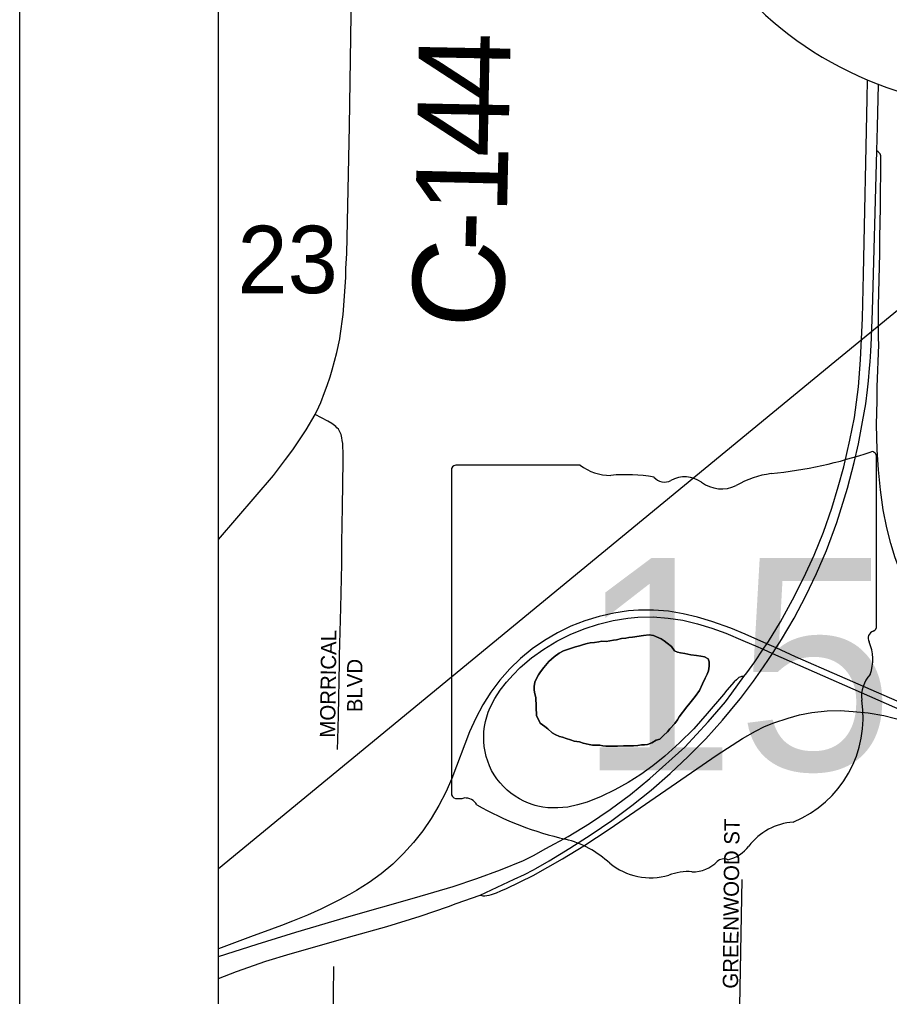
# Model space of a CAD drawing. Extents: x 0 to 68, y 0 to 52.9.
# Drawn here: x 24.501 to 25.022, y 19.889 to 20.474 of the extents above; entities that cross this region are included whole.
import ezdxf

# ---------------------------------------------------------------- set-up
doc = ezdxf.new("R2010")
doc.units = 0
for name, color, linetype in [('Default', 7, 'Continuous'), ('GM_X_County_Road', 7, 'Continuous'), ('GM_X_County_Road_Text', 7, 'Continuous'), ('GM_X_Minor_Lake', 7, 'Continuous'), ('GM_X_State_Route', 7, 'Continuous'), ('GM_X_State_Shield', 7, 'Continuous'), ('SH_Data', 7, 'Continuous')]:
    doc.layers.add(name, color=color, linetype=linetype)

msp = doc.modelspace()

# ---------------------------------------------------------------- linework, layer by layer
at = {"layer": 'Default'}
msp.add_line((24.62058, 14.1085), (24.62058, 20.86142), dxfattribs=at)
for points in [[(24.62058, 19.96571), (24.98945, 20.26939), (25.45371, 20.65004), (25.56044, 20.73802), (25.63412, 20.79854), (25.65848, 20.81858), (25.67713, 20.83417), (25.6891, 20.84475), (25.70121, 20.85575), (25.70724, 20.86142)], [(24.69174, 20.03705), (24.69197, 20.04307), (24.69233, 20.05733), (24.69299, 20.08886)], [(24.9329, 20.06759), (24.94083, 20.078), (24.94493, 20.08386)], [(24.86482, 20.00113), (24.86789, 20.0034), (24.87955, 20.01276), (24.89084, 20.02257), (24.90173, 20.03282), (24.91221, 20.04349), (24.92223, 20.05459), (24.93177, 20.0661), (24.9329, 20.06759)], [(24.9323, 19.87253), (24.93402, 19.95921)], [(24.68831, 19.81333), (24.68847, 19.82136), (24.68953, 19.90708)]]:
    msp.add_lwpolyline(points, dxfattribs=at)
at = {"layer": 'GM_X_County_Road'}
for points in [[(24.67836, 20.23769), (24.68065, 20.24228), (24.68176, 20.24486), (24.68405, 20.25083), (24.68551, 20.255), (24.68731, 20.26008), (24.68863, 20.26439), (24.69134, 20.27476), (24.69308, 20.28282), (24.69336, 20.2847), (24.69523, 20.29758), (24.69667, 20.31971), (24.69683, 20.32498), (24.69728, 20.33399), (24.6989, 20.4102), (24.70113, 20.55699), (24.70193, 20.60824)], [(24.62058, 20.16278), (24.65342, 20.20114), (24.66063, 20.21063), (24.66506, 20.21647), (24.67307, 20.22841), (24.67836, 20.23769)], [(24.69299, 20.08886), (24.69305, 20.09306), (24.6937, 20.12181), (24.69433, 20.14818), (24.69439, 20.16077), (24.69473, 20.18234), (24.69523, 20.20981), (24.69524, 20.21264), (24.69515, 20.21536), (24.69496, 20.2178), (24.69492, 20.22018), (24.69463, 20.22212), (24.69442, 20.22365), (24.69394, 20.2256), (24.69317, 20.22727), (24.69227, 20.2288), (24.69141, 20.22968), (24.69067, 20.23047), (24.68837, 20.23227), (24.68599, 20.23356), (24.67836, 20.23769)]]:
    msp.add_lwpolyline(points, dxfattribs=at)
at = {"layer": 'GM_X_Minor_Lake'}
for points in [[(24.91418, 20.08696), (24.91423, 20.08952), (24.91353, 20.09137), (24.91136, 20.09251), (24.90917, 20.09292), (24.90661, 20.09334), (24.90332, 20.09377), (24.89967, 20.09458), (24.89711, 20.095), (24.89528, 20.0954), (24.89347, 20.09617), (24.89169, 20.09877), (24.88916, 20.10066), (24.88736, 20.10216), (24.88555, 20.1033), (24.88263, 20.10446), (24.88082, 20.10523), (24.87826, 20.10564), (24.87495, 20.10535), (24.86833, 20.10438), (24.86613, 20.10406), (24.86429, 20.10373), (24.86172, 20.10341), (24.85877, 20.10274), (24.85693, 20.10241), (24.85472, 20.10209), (24.85252, 20.10177), (24.84995, 20.10182), (24.84811, 20.10149), (24.84554, 20.10117), (24.84297, 20.10086), (24.84113, 20.10053), (24.83891, 20.09984), (24.8367, 20.09916), (24.83412, 20.09848), (24.83191, 20.09779), (24.83006, 20.09709), (24.8271, 20.09605), (24.82451, 20.09464), (24.82153, 20.0925), (24.81817, 20.08963), (24.81517, 20.08603), (24.81328, 20.0835), (24.81215, 20.08169), (24.81101, 20.07988), (24.80986, 20.07734), (24.80944, 20.07478), (24.8094, 20.07295), (24.80973, 20.07111), (24.81041, 20.06817)], [(24.81041, 20.06817), (24.80973, 20.07111), (24.8094, 20.07295), (24.80944, 20.07478), (24.80986, 20.07734), (24.81101, 20.07988), (24.81215, 20.08169), (24.81328, 20.0835), (24.81517, 20.08603), (24.81817, 20.08963), (24.82153, 20.0925), (24.82451, 20.09464), (24.8271, 20.09605), (24.83006, 20.09709), (24.83191, 20.09779), (24.83412, 20.09848), (24.8367, 20.09916), (24.83891, 20.09984), (24.84113, 20.10053), (24.84297, 20.10086), (24.84554, 20.10117), (24.84811, 20.10149), (24.84995, 20.10182), (24.85252, 20.10177), (24.85472, 20.10209), (24.85693, 20.10241), (24.85877, 20.10274), (24.86172, 20.10341), (24.86429, 20.10373), (24.86613, 20.10406), (24.86833, 20.10438), (24.87495, 20.10535), (24.87826, 20.10564), (24.88082, 20.10523), (24.88263, 20.10446), (24.88555, 20.1033), (24.88736, 20.10216), (24.88916, 20.10066), (24.89169, 20.09877), (24.89347, 20.09617), (24.89528, 20.0954), (24.89711, 20.095), (24.89967, 20.09458), (24.90332, 20.09377), (24.90661, 20.09334), (24.90917, 20.09292), (24.91136, 20.09251), (24.91353, 20.09137), (24.91423, 20.08952), (24.91418, 20.08696), (24.91375, 20.08403), (24.91298, 20.08221), (24.91183, 20.07967), (24.9103, 20.0764), (24.90838, 20.07241), (24.90574, 20.0688), (24.90273, 20.06483), (24.90085, 20.06267), (24.89633, 20.05653), (24.89519, 20.05472), (24.89368, 20.05255), (24.89068, 20.04931), (24.88918, 20.04751), (24.88694, 20.04536), (24.88469, 20.0432), (24.88248, 20.04252), (24.87988, 20.0411), (24.8773, 20.04005), (24.87546, 20.03973), (24.87363, 20.03976), (24.87142, 20.03944), (24.86885, 20.03913), (24.86591, 20.03919), (24.86298, 20.03925), (24.85931, 20.03895), (24.85674, 20.03901), (24.85455, 20.03905), (24.85235, 20.03909), (24.85051, 20.03913), (24.84869, 20.03953), (24.84686, 20.03957), (24.84429, 20.03962), (24.84247, 20.04003), (24.84064, 20.04043), (24.83882, 20.04083), (24.83663, 20.04161), (24.83334, 20.04204), (24.83116, 20.04282), (24.82861, 20.04361), (24.82642, 20.04438), (24.8246, 20.04479), (24.82206, 20.04594), (24.82024, 20.04707), (24.81772, 20.04933), (24.81592, 20.05083), (24.81303, 20.05272), (24.81233, 20.05457), (24.81092, 20.05716), (24.81041, 20.06817)], [(24.81041, 20.06817), (24.81092, 20.05716), (24.81233, 20.05457), (24.81303, 20.05272), (24.81592, 20.05083), (24.81772, 20.04933), (24.82024, 20.04707), (24.82206, 20.04594), (24.8246, 20.04479), (24.82642, 20.04438), (24.82861, 20.04361), (24.83116, 20.04282), (24.83334, 20.04204), (24.83663, 20.04161), (24.83882, 20.04083), (24.84064, 20.04043), (24.84247, 20.04003), (24.84429, 20.03962), (24.84686, 20.03957), (24.84869, 20.03953), (24.85051, 20.03913), (24.85235, 20.03909), (24.85455, 20.03905), (24.85674, 20.03901), (24.85931, 20.03895), (24.86298, 20.03925), (24.86591, 20.03919), (24.86885, 20.03913), (24.87142, 20.03944), (24.87363, 20.03976), (24.87546, 20.03973), (24.8773, 20.04005), (24.87988, 20.0411), (24.88248, 20.04252), (24.88469, 20.0432), (24.88694, 20.04536), (24.88918, 20.04751), (24.89068, 20.04931), (24.89368, 20.05255), (24.89519, 20.05472), (24.89633, 20.05653), (24.90085, 20.06267), (24.90273, 20.06483), (24.90574, 20.0688), (24.90838, 20.07241), (24.9103, 20.0764), (24.91183, 20.07967), (24.91298, 20.08221), (24.91375, 20.08403), (24.91418, 20.08696)]]:
    msp.add_lwpolyline(points, dxfattribs=at)
at = {"layer": 'GM_X_State_Route'}
for points in [[(24.81012, 20.00358), (24.80884, 20.00392), (24.80602, 20.0049), (24.80327, 20.00612), (24.80061, 20.00751), (24.79804, 20.00907), (24.7956, 20.01083), (24.79328, 20.01274), (24.7911, 20.0148), (24.78905, 20.01702), (24.7872, 20.01938), (24.78552, 20.02186), (24.78401, 20.02446), (24.78274, 20.02718), (24.78165, 20.02998), (24.78076, 20.03285), (24.78009, 20.03578), (24.77962, 20.03874), (24.77935, 20.04174), (24.77927, 20.04475), (24.77941, 20.04774), (24.77975, 20.05073), (24.78029, 20.05369), (24.78105, 20.05658), (24.78199, 20.05943), (24.78312, 20.06221), (24.78586, 20.06755), (24.78915, 20.07258), (24.79284, 20.07734), (24.79683, 20.08183), (24.8011, 20.08607), (24.80795, 20.09193), (24.81528, 20.09719), (24.82299, 20.10185), (24.83104, 20.10592), (24.83938, 20.10932), (24.84796, 20.11209), (24.85672, 20.11422), (24.86562, 20.11568), (24.8716, 20.11622), (24.8806, 20.11638), (24.88959, 20.11575), (24.8985, 20.11438), (24.90728, 20.11233), (24.91586, 20.10959), (24.92417, 20.10664), (24.93443, 20.10237), (24.93577, 20.10178)], [(24.93577, 20.10178), (24.94195, 20.09907)], [(24.94195, 20.09907), (24.94657, 20.09703), (24.95212, 20.09448), (25.0302, 20.06025)], [(24.93489, 20.08068), (24.93411, 20.08074), (24.93358, 20.08071), (24.93313, 20.0806), (24.93251, 20.08036), (24.93204, 20.08006), (24.93172, 20.07984), (24.93094, 20.0792), (24.93048, 20.07877), (24.92923, 20.0775), (24.92482, 20.07254), (24.92274, 20.06994), (24.91298, 20.05854), (24.90501, 20.04949), (24.89652, 20.04099), (24.8876, 20.03294), (24.88055, 20.02733), (24.87323, 20.02209), (24.86563, 20.01724), (24.85777, 20.01282), (24.84966, 20.00887), (24.84127, 20.00556), (24.8355, 20.00383), (24.82963, 20.00259), (24.82361, 20.00201), (24.81762, 20.00219), (24.81467, 20.00254), (24.81174, 20.00313), (24.81012, 20.00358)]]:
    msp.add_lwpolyline(points, dxfattribs=at)
at = {"layer": 'GM_X_State_Shield'}
for p, q in [((25.01439, 20.11113), (25.01439, 20.21212)), ((24.83702, 20.20734), (24.76253, 20.20734)), ((24.76003, 20.20402), (24.76003, 20.01096)), ((25.01436, 20.11116), (25.01439, 20.11113))]:
    msp.add_line(p, q, dxfattribs=at)
for centre, radius, start, end in [((24.92378, 20.47054), 0.26975, 275.84447, 288.90645), ((25.01157, 20.21254), 0.00283, 351.86209, 97.738), ((24.76294, 20.20443), 0.00295, 98.1301, 188.1301), ((24.85476, 20.22975), 0.02858, 231.61951, 271.11188), ((24.86424, 20.09896), 0.10261, 80.48669, 94.98827), ((24.88753, 20.20543), 0.00825, 219.79206, 297.10237), ((24.89964, 20.18312), 0.01714, 54.46668, 119.14113), ((24.95819, 20.14838), 0.05427, 97.34618, 120.76885), ((24.92176, 20.21372), 0.02062, 233.85621, 294.82819), ((25.01137, 20.11074), 0.00303, 289.60381, 7.73413), ((25.01373, 20.10372), 0.00438, 107.94398, 210.33697), ((24.98585, 20.09095), 0.02631, 340.03296, 23.64957), ((25.02453, 20.06887), 0.01914, 136.8065, 186.92959), ((24.93889, 20.05602), 0.06747, 292.30889, 8.98584), ((24.76297, 20.01054), 0.00297, 171.95839, 258.30661), ((24.76342, 20.03029), 0.02269, 267.33899, 280.60386), ((24.76806, 19.99982), 0.00818, 29.74838, 93.27175), ((24.87134, 20.17328), 0.19479, 240.41292, 257.1985), ((24.96734, 19.95676), 0.03695, 94.40312, 142.57675), ((24.81327, 19.92423), 0.06095, 47.18416, 75.83597), ((24.92052, 19.99225), 0.0218, 282.87319, 323.27711), ((24.923, 19.96571), 0.0058, 65.75173, 132.64842), ((24.87918, 19.99887), 0.03867, 230.70037, 286.29184), ((24.90436, 19.98441), 0.02061, 268.77702, 315.54927), ((24.90153, 19.93212), 0.03178, 85.69512, 111.20995)]:
    msp.add_arc(centre, radius, start, end, dxfattribs=at)
at = {"layer": 'SH_Data'}
msp.add_line((24.50146, 21), (24.50146, 14), dxfattribs=at)
for points in [[(24.62058, 19.91302), (24.64368, 19.92053), (24.66682, 19.92768), (24.69864, 19.93704), (24.73792, 19.94812), (24.76093, 19.95503), (24.77519, 19.95976), (24.78927, 19.96501), (24.80315, 19.97061), (24.80911, 19.9735), (24.81654, 19.97765), (24.82973, 19.98486), (24.84255, 19.99272), (24.85501, 20.00113), (24.86706, 20.01011), (24.87868, 20.01965), (24.89968, 20.03845), (24.91366, 20.05362), (24.92391, 20.06558), (24.92771, 20.07083), (24.93489, 20.08068), (24.93679, 20.08289), (24.94155, 20.08952), (24.94657, 20.09703), (24.94874, 20.10027), (24.94963, 20.10173), (24.95682, 20.11348), (24.96412, 20.12662), (24.9708, 20.14008), (24.97709, 20.15346), (24.9826, 20.16711), (24.98761, 20.18155), (24.99143, 20.19421), (24.9948, 20.20633), (24.9984, 20.22226), (25.00112, 20.23591), (25.00351, 20.25425), (25.00482, 20.27029), (25.00601, 20.29529), (25.00663, 20.32164), (25.00885, 20.42659), (25.00904, 20.43789)], [(25.01454, 20.39539), (25.01499, 20.40977), (25.01551, 20.4353)], [(25.0119, 20.29969), (25.01454, 20.39539)], [(25.0156, 20.30274), (25.01632, 20.334), (25.0164, 20.34037), (25.01634, 20.3435), (25.01681, 20.36163), (25.01703, 20.39156), (25.0169, 20.3925), (25.01669, 20.39316), (25.01648, 20.39366), (25.01619, 20.39407), (25.01582, 20.39454), (25.0154, 20.39488), (25.01454, 20.39539)], [(25.01096, 20.27546), (25.01101, 20.2761), (25.01111, 20.27865), (25.0119, 20.29969)], [(25.01566, 20.27925), (25.01552, 20.28353), (25.0156, 20.29482), (25.01563, 20.30198), (25.0156, 20.30274)], [(25.00893, 20.25242), (25.00951, 20.25776), (25.01016, 20.26528), (25.01052, 20.26916), (25.01096, 20.27546)], [(25.136, 20.02092), (25.09628, 20.05187), (25.08511, 20.06196), (25.07447, 20.0726), (25.06433, 20.08374), (25.05674, 20.09308), (25.04975, 20.10288), (25.04333, 20.11308), (25.03889, 20.12093), (25.03489, 20.12903), (25.03019, 20.1401), (25.02776, 20.14592), (25.02559, 20.15188), (25.02295, 20.16027), (25.02054, 20.16966), (25.01836, 20.18059), (25.01674, 20.19244), (25.01549, 20.20442), (25.01474, 20.21644), (25.01442, 20.23149), (25.01478, 20.24591), (25.01484, 20.25419), (25.01566, 20.27925)], [(24.94493, 20.08386), (24.94939, 20.09026), (24.95212, 20.09448), (24.95423, 20.09781), (24.95747, 20.10285), (24.96502, 20.11575), (24.97203, 20.12897), (24.97844, 20.14248), (24.98437, 20.15621), (24.99071, 20.173), (24.99703, 20.19351), (25.00097, 20.20894), (25.00351, 20.22013), (25.00595, 20.2332), (25.00801, 20.24393), (25.00893, 20.25242)], [(25.04545, 20.05784), (24.96589, 20.09259), (24.95423, 20.09781), (24.94874, 20.10027), (24.93584, 20.10608), (24.92708, 20.10971), (24.9158, 20.11375), (24.90724, 20.1163), (24.8986, 20.11835), (24.88984, 20.11979), (24.88094, 20.12039), (24.872, 20.1204), (24.86599, 20.11997), (24.85711, 20.11866), (24.84834, 20.11671), (24.83975, 20.11411), (24.83139, 20.11083), (24.82334, 20.10686), (24.81559, 20.10232), (24.80819, 20.09724), (24.80124, 20.09156), (24.79481, 20.0853), (24.78887, 20.07857), (24.78348, 20.07139), (24.77866, 20.06381), (24.77447, 20.05588), (24.77083, 20.04768), (24.7601, 20.01972), (24.75653, 20.01148), (24.75246, 20.00349), (24.74788, 19.99577), (24.7428, 19.98837), (24.73725, 19.98132), (24.73124, 19.97466), (24.72479, 19.96841), (24.71792, 19.96264), (24.71066, 19.95738), (24.70307, 19.95258), (24.69888, 19.95026), (24.6926, 19.94677), (24.68184, 19.94151), (24.67386, 19.93786), (24.66477, 19.93423), (24.65834, 19.9316), (24.65227, 19.92937), (24.63964, 19.92477), (24.62058, 19.91767)], [(24.77724, 19.94987), (24.77811, 19.94957), (24.77884, 19.94945), (24.7799, 19.94942), (24.78105, 19.94958), (24.78257, 19.94982), (24.78385, 19.95018), (24.78697, 19.95128), (24.78961, 19.95242), (24.79289, 19.95387), (24.80893, 19.96166), (24.82635, 19.97146), (24.83924, 19.97928), (24.85435, 19.98924), (24.91891, 20.03373), (24.93408, 20.04359), (24.94194, 20.04805), (24.94734, 20.05072), (24.9529, 20.05304), (24.9615, 20.05585), (24.96826, 20.05784), (24.97559, 20.05914), (24.98487, 20.06013), (24.99252, 20.06029), (25.0003, 20.05968), (25.00936, 20.05902), (25.01881, 20.05732), (25.03118, 20.05417)], [(24.80904, 19.96501), (24.81048, 19.96575), (24.81842, 19.97033), (24.8309, 19.97802), (24.84353, 19.98603), (24.85587, 19.99449), (24.86482, 20.00113)], [(24.69842, 19.92465), (24.72121, 19.93101), (24.74123, 19.93721), (24.7582, 19.94309), (24.76278, 19.94472), (24.77724, 19.94987), (24.79753, 19.9593), (24.8036, 19.96221), (24.80904, 19.96501)], [(24.62058, 19.89992), (24.63131, 19.90409), (24.64885, 19.91027), (24.66349, 19.91467), (24.68945, 19.92214), (24.69842, 19.92465)]]:
    msp.add_lwpolyline(points, dxfattribs=at)
msp.add_arc((25.09236, 20.63625), 0.21514, 148.38871, 252.15676, dxfattribs=at)

# ---------------------------------------------------------------- texts
at = {"layer": 'Default'}
for s, height, rotation, p in [('23', 0.040379, 0.00001, (24.63189, 20.31026)), ('MORRICAL', 0.009135, 89.22713, (24.6903, 20.04407)), ('BLVD', 0.009135, 90, (24.70665, 20.05938)), ('GREENWOOD ST', 0.0091354, 89.47463, (24.93148, 19.89379))]:
    msp.add_text(s, height=height, rotation=rotation, dxfattribs=at).set_placement(p)
at = {"layer": 'GM_X_County_Road_Text'}
for s, rotation, p in [('4', 88.91163, (24.79462, 20.42512)), ('4', 88.85818, (24.79395, 20.39131)), ('1', 88.6711, (24.79316, 20.35736)), ('-', 88.35435, (24.79251, 20.33453)), ('C', 87.23953, (24.7903, 20.2884))]:
    msp.add_text(s, height=0.05481, rotation=rotation, dxfattribs=at).set_placement(p)
at = {"layer": 'GM_X_State_Shield'}
msp.add_text('15', height=0.127183, dxfattribs=at).set_placement((24.83576, 20.02458))

doc.saveas('drawing.dxf')
